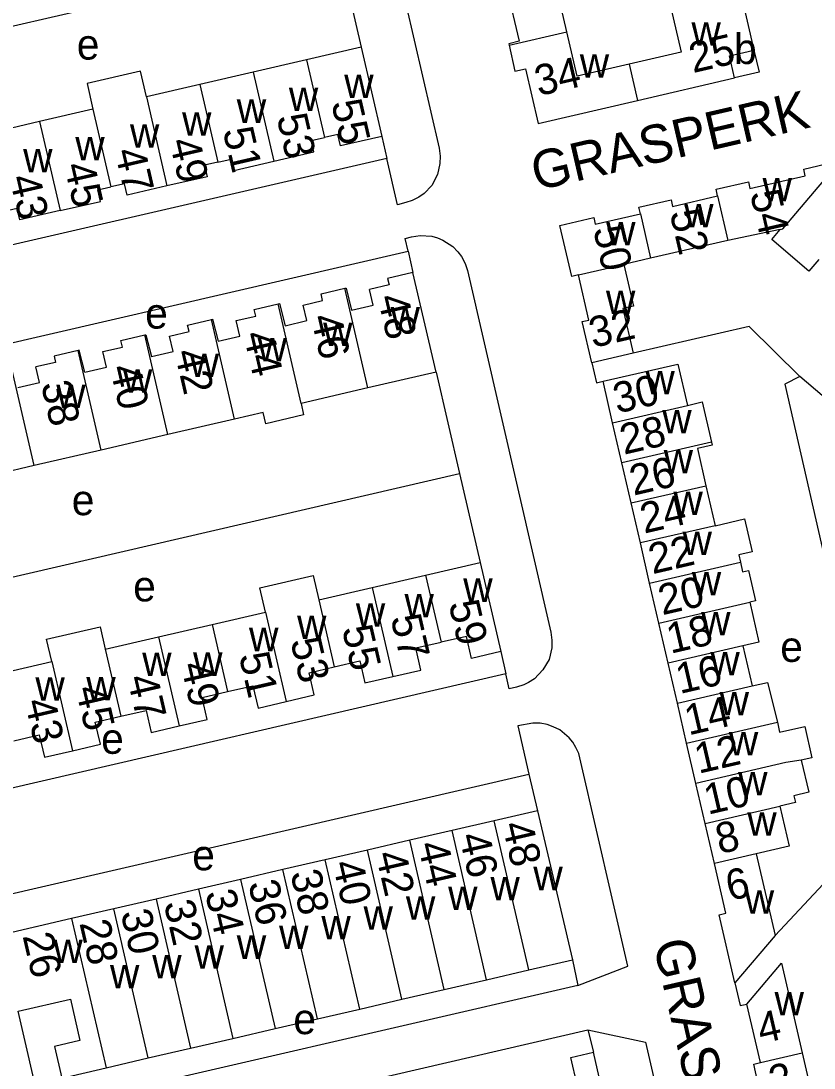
# Model space of a CAD drawing. Extents: x 155696 to 157795, y 382328 to 384028.
# Drawn here: x 156876.3 to 156980.5, y 382739.9 to 382877.4 of the extents above; entities that cross this region are included whole.
import ezdxf

# ---------------------------------------------------------------- set-up
doc = ezdxf.new("R2010")
doc.units = 0
for name, color, linetype in [('BLT_Basislijn', 7, 'Continuous'), ('BLT_Bebouwing', 7, 'Continuous'), ('BLT_Centroide', 7, 'Continuous'), ('BLT_Huisnummer', 7, 'Continuous'), ('BLT_Huisnummer_ tussenligend', 7, 'Continuous'), ('BLT_Onderverdeling_panden', 7, 'Continuous'), ('BLT_Straatnaam', 7, 'Continuous')]:
    doc.layers.add(name, color=color, linetype=linetype)

msp = doc.modelspace()

# ---------------------------------------------------------------- linework, layer by layer
at = {"layer": 'BLT_Basislijn'}
for p, q in [((156847.53, 382870.38), (156918.06, 382886.67)), ((157013.94, 382800.66), (156978.64, 382830.73)), ((156863.47, 382801.71), (156933.93, 382817.98)), ((156989.72, 382772.65), (156975.39, 382757.33))]:
    msp.add_line(p, q, dxfattribs=at)
for points in [[(156911.53, 382914.93), (156919.21, 382912.8), (156931.23, 382860.74), (156931.4, 382859.67), (156931.35, 382858.71), (156931.02, 382857.28), (156930.27, 382855.83), (156929.26, 382854.78), (156928.59, 382854.29), (156927.69, 382853.85), (156926.88, 382853.58), (156925.77, 382853.29), (156924.36, 382859.39)], [(156918.06, 382886.67), (156920.98, 382873.98)], [(156923.7, 382862.28), (156924.36, 382859.39)], [(156924.36, 382859.39), (156853.93, 382843.12), (156853.24, 382846.01)], [(156927.17, 382847.21), (156926.79, 382848.88), (156927.6, 382849.09), (156928.75, 382849.27), (156930.28, 382849.18), (156931.05, 382848.96), (156931.75, 382848.65), (156933.05, 382847.82), (156933.71, 382847.12), (156934.17, 382846.51), (156934.65, 382845.59), (156934.95, 382844.64), (156945.92, 382797.15), (156946.05, 382796.12), (156946.04, 382795.12), (156945.69, 382793.58), (156944.87, 382792.19), (156943.76, 382791.02), (156942.99, 382790.54), (156942.38, 382790.26), (156941.43, 382789.95), (156940.45, 382789.72), (156940, 382791.67)], [(156856.69, 382830.93), (156927.17, 382847.21)], [(156927.17, 382847.21), (156927.79, 382844.39)], [(156978.64, 382830.73), (156971.98, 382837.32), (156956.75, 382833.8)], [(156951.29, 382832.54), (156951.9, 382829.9), (156952.78, 382830.11)], [(156930.84, 382831.31), (156933.93, 382817.98)], [(156978.64, 382830.73), (156976.68, 382829.71), (156989.72, 382772.65)], [(156933.93, 382817.98), (156936.62, 382806.29)], [(156939.35, 382794.6), (156940, 382791.67)], [(156940, 382791.67), (156869.57, 382775.41)], [(156949.45, 382750.75), (156956.05, 382753.3), (156949.86, 382780.1), (156949.58, 382781.23), (156949.22, 382782.01), (156948.82, 382782.69), (156948.33, 382783.29), (156947.09, 382784.34), (156946.24, 382784.74), (156945.42, 382785.04), (156944.53, 382785.21), (156943.55, 382785.22), (156941.58, 382784.85), (156943.04, 382778.52)], [(156872.52, 382762.23), (156943.04, 382778.52)], [(156943.04, 382778.52), (156944.16, 382773.71)], [(156948.76, 382754.11), (156949.45, 382750.75), (156878.93, 382734.46), (156875.93, 382747.37)], [(156970.11, 382751.1), (156970.8, 382748.11), (156971.67, 382748.31)], [(156880.26, 382728.61), (156950.8, 382744.91), (156951.54, 382741.99)], [(156950.8, 382744.91), (156958.36, 382743.32), (156964.05, 382718.68), (156964.43, 382717.35), (156964.88, 382716.1), (156965.34, 382715.05), (156965.99, 382713.93), (156967.51, 382711.81), (156968.52, 382710.74), (156969.36, 382710.02), (156971.48, 382708.11), (156961.91, 382696.83), (156961.35, 382699.26)]]:
    msp.add_lwpolyline(points, dxfattribs=at)
at = {"layer": 'BLT_Bebouwing'}
for p, q in [((156948.03, 382876), (156945.63, 382886.38)), ((156920.98, 382873.98), (156913.83, 382872.33)), ((156920.98, 382873.98), (156923.7, 382862.28)), ((156969.38, 382872.87), (156972.6, 382873.61)), ((156972.6, 382873.61), (156973.27, 382870.69)), ((156913.83, 382872.33), (156906.82, 382870.71)), ((156970.06, 382869.95), (156969.38, 382872.87)), ((156906.82, 382870.71), (156899.8, 382869.08)), ((156957.29, 382867), (156970.06, 382869.95)), ((156973.27, 382870.69), (156970.06, 382869.95)), ((156899.8, 382869.08), (156892.79, 382867.46)), ((156885.77, 382865.84), (156878.76, 382864.22)), ((156878.76, 382864.22), (156871.74, 382862.6)), ((156979.15, 382857.99), (156983.03, 382858.88)), ((156972.07, 382855.43), (156979.35, 382857.11)), ((156979.35, 382857.11), (156979.15, 382857.99)), ((156967.63, 382855.33), (156971.87, 382856.3)), ((156971.87, 382856.3), (156972.07, 382855.43)), ((156961.91, 382853.08), (156967.83, 382854.45)), ((156967.83, 382854.45), (156967.63, 382855.33)), ((156957.47, 382852.98), (156961.71, 382853.96)), ((156957.68, 382852.1), (156957.47, 382852.98)), ((156961.71, 382853.96), (156961.91, 382853.08)), ((156947.12, 382850.59), (156951.55, 382851.61)), ((156951.55, 382851.61), (156951.75, 382850.73)), ((156951.75, 382850.73), (156957.68, 382852.1)), ((156948.68, 382843.87), (156947.12, 382850.59)), ((156976.05, 382850.05), (156969.18, 382848.6)), ((156969.18, 382848.6), (156959.03, 382846.26)), ((156959.03, 382846.26), (156955.5, 382845.44)), ((156955.5, 382845.44), (156956.76, 382839.99)), ((156930.84, 382831.31), (156927.79, 382844.39)), ((156949.55, 382844.07), (156948.68, 382843.87)), ((156950.92, 382838.15), (156949.55, 382844.07)), ((156956.76, 382839.99), (156955.39, 382839.67)), ((156955.39, 382839.67), (156956.75, 382833.8)), ((156950.05, 382837.95), (156950.92, 382838.15)), ((156951.29, 382832.54), (156950.05, 382837.95)), ((156956.75, 382833.8), (156951.29, 382832.54)), ((156952.78, 382830.11), (156962.6, 382832.37)), ((156962.6, 382832.37), (156963.86, 382826.93)), ((156930.84, 382831.31), (156921.89, 382829.23)), ((156954.04, 382824.66), (156952.78, 382830.11)), ((156921.89, 382829.23), (156913.1, 382827.18)), ((156904.36, 382825.15), (156895.59, 382823.11)), ((156955.25, 382819.4), (156954.04, 382824.66)), ((156895.59, 382823.11), (156886.83, 382821.06)), ((156886.83, 382821.06), (156878.06, 382819.04)), ((156878.06, 382819.04), (156869.3, 382816.99)), ((156956.47, 382814.14), (156955.25, 382819.4)), ((156966.29, 382816.4), (156967.51, 382811.14)), ((156957.68, 382808.88), (156956.47, 382814.14)), ((156958.9, 382803.61), (156957.68, 382808.88)), ((156929.47, 382804.64), (156936.62, 382806.29)), ((156936.62, 382806.29), (156939.35, 382794.6)), ((156960.11, 382798.35), (156958.9, 382803.61)), ((156915.44, 382801.4), (156922.45, 382803.02)), ((156901.41, 382798.16), (156908.43, 382799.78)), ((156894.39, 382796.54), (156901.41, 382798.16)), ((156961.33, 382793.09), (156960.11, 382798.35)), ((156887.38, 382794.91), (156894.39, 382796.54)), ((156971.15, 382795.36), (156972.37, 382790.1)), ((156873.35, 382791.67), (156880.36, 382793.29)), ((156962.55, 382787.83), (156961.33, 382793.09)), ((156963.76, 382782.57), (156962.55, 382787.83)), ((156964.98, 382777.3), (156963.76, 382782.57)), ((156966.19, 382772.05), (156964.98, 382777.3)), ((156944.16, 382773.71), (156938.49, 382772.4)), ((156944.16, 382773.71), (156948.76, 382754.11)), ((156976.01, 382774.31), (156977.23, 382769.05)), ((156938.49, 382772.4), (156932.94, 382771.11)), ((156967.41, 382766.78), (156966.19, 382772.05)), ((156932.94, 382771.11), (156927.39, 382769.82)), ((156927.39, 382769.82), (156921.83, 382768.54)), ((156977.23, 382769.05), (156972.91, 382768.05)), ((156921.83, 382768.54), (156916.28, 382767.25)), ((156972.91, 382768.05), (156975.39, 382757.33)), ((156916.28, 382767.25), (156910.73, 382765.97)), ((156910.73, 382765.97), (156905.17, 382764.68)), ((156905.17, 382764.68), (156899.62, 382763.39)), ((156899.62, 382763.39), (156894.07, 382762.11)), ((156888.51, 382760.82), (156882.96, 382759.53)), ((156894.07, 382762.11), (156888.51, 382760.82)), ((156882.96, 382759.53), (156873.61, 382757.37)), ((156975.39, 382757.33), (156970.11, 382751.1)), ((156943.02, 382752.79), (156948.76, 382754.11)), ((156937.47, 382751.5), (156943.02, 382752.79)), ((156931.91, 382750.22), (156937.47, 382751.5)), ((156926.36, 382748.94), (156931.91, 382750.22)), ((156875.93, 382747.37), (156882.8, 382748.95)), ((156882.8, 382748.95), (156884.05, 382743.52)), ((156920.81, 382747.66), (156926.36, 382748.94)), ((156915.25, 382746.37), (156920.81, 382747.66)), ((156973.45, 382740.64), (156971.67, 382748.31)), ((156909.7, 382745.09), (156915.25, 382746.37)), ((156904.15, 382743.81), (156909.7, 382745.09)), ((156884.05, 382743.52), (156880.73, 382742.75)), ((156898.59, 382742.52), (156904.15, 382743.81)), ((156880.73, 382742.75), (156881.66, 382738.6)), ((156893.04, 382741.24), (156898.59, 382742.52)), ((156948.53, 382741.3), (156951.54, 382741.99)), ((156954.78, 382727.79), (156951.54, 382741.99)), ((156887.48, 382739.96), (156893.04, 382741.24)), ((156949.38, 382737.71), (156948.53, 382741.3)), ((156972.57, 382740.44), (156973.45, 382740.64)), ((156973.66, 382735.59), (156972.57, 382740.44)), ((156881.66, 382738.6), (156887.48, 382739.96))]:
    msp.add_line(p, q, dxfattribs=at)
for points in [[(156938.03, 382884.62), (156938.79, 382881.33), (156940.16, 382881.65), (156941.75, 382874.77), (156940.38, 382874.45), (156940.43, 382874.25)], [(156970.83, 382881.27), (156972.6, 382873.61)], [(156961.67, 382879.15), (156963.02, 382873.32), (156956.2, 382871.74)], [(156956.2, 382871.74), (156949.38, 382870.17), (156948.03, 382876)], [(156940.43, 382874.25), (156941.21, 382870.85), (156942.58, 382871.16), (156944.24, 382863.98), (156957.29, 382867)], [(156892.79, 382867.46), (156892, 382870.84), (156884.99, 382869.21), (156885.77, 382865.84)], [(156909.52, 382859), (156914.79, 382860.23), (156914.44, 382861.73), (156916.19, 382862.13)], [(156923.7, 382862.28), (156918.27, 382861.04), (156917.93, 382862.54), (156916.19, 382862.13)], [(156902.16, 382858.88), (156900.41, 382858.48), (156900.76, 382856.98), (156895.49, 382855.76)], [(156902.16, 382858.88), (156903.91, 382859.28), (156904.26, 382857.78), (156909.52, 382859)], [(156895.49, 382855.76), (156890.24, 382854.55), (156889.89, 382856.05), (156888.13, 382855.64)], [(156881.46, 382852.52), (156886.75, 382853.74), (156886.4, 382855.24), (156888.13, 382855.64)], [(156881.46, 382852.52), (156876.16, 382851.31), (156875.82, 382852.81), (156874.1, 382852.41)], [(156981.11, 382846.11), (156979.82, 382844.59), (156974.94, 382848.74), (156976.05, 382850.05)], [(156927.79, 382844.39), (156924.46, 382843.62), (156924.66, 382842.76), (156922.1, 382842.16)], [(156915.93, 382840.72), (156915.73, 382841.58), (156918.87, 382842.32)], [(156918.87, 382842.32), (156919.05, 382842.36), (156919.74, 382839.45)], [(156919.74, 382839.45), (156922.58, 382840.12), (156922.1, 382842.16)], [(156911, 382837.41), (156913.85, 382838.08), (156913.37, 382840.12), (156915.93, 382840.72)], [(156904.6, 382838.08), (156907.16, 382838.68), (156906.96, 382839.53), (156910.11, 382840.27)], [(156910.11, 382840.27), (156910.27, 382840.31), (156911, 382837.41)], [(156895.82, 382836.05), (156898.39, 382836.64), (156898.19, 382837.5), (156901.34, 382838.23)], [(156901.34, 382838.23), (156901.49, 382838.27), (156902.23, 382835.37)], [(156902.23, 382835.37), (156905.08, 382836.03), (156904.6, 382838.08)], [(156887.08, 382834.01), (156889.64, 382834.61), (156889.44, 382835.47), (156892.57, 382836.2)], [(156892.57, 382836.2), (156892.73, 382836.23), (156893.45, 382833.35)], [(156893.45, 382833.35), (156896.3, 382834.01), (156895.82, 382836.05)], [(156883.81, 382834.16), (156880.65, 382833.43), (156880.85, 382832.58), (156878.28, 382831.99)], [(156884.71, 382831.3), (156883.95, 382834.19), (156883.81, 382834.15)], [(156884.71, 382831.3), (156887.55, 382831.97), (156887.08, 382834.01)], [(156875.9, 382829.3), (156878.75, 382829.95), (156878.28, 382831.99)], [(156913.1, 382827.18), (156913.44, 382825.7), (156908.46, 382824.54), (156908.11, 382826.02), (156904.36, 382825.15)], [(156963.86, 382826.93), (156965.82, 382827.39), (156967.03, 382822.12)], [(156967.03, 382822.12), (156967.12, 382821.74), (156965.17, 382821.29), (156966.29, 382816.4)], [(156967.51, 382811.14), (156971.38, 382812.04), (156972.38, 382807.72), (156970.6, 382807.31), (156970.82, 382806.37)], [(156970.82, 382806.37), (156971.11, 382805.08), (156971.89, 382805.26), (156972.81, 382801.29), (156972.05, 382801.11)], [(156908.43, 382799.78), (156907.69, 382803), (156914.7, 382804.62), (156915.44, 382801.4)], [(156922.45, 382803.02), (156929.47, 382804.64)], [(156972.05, 382801.11), (156973.25, 382795.85), (156971.15, 382795.36)], [(156880.36, 382793.29), (156879.67, 382796.25), (156886.7, 382797.88), (156887.38, 382794.91)], [(156939.35, 382794.6), (156935.51, 382793.68), (156934.83, 382796.61), (156931.5, 382795.84)], [(156925.15, 382791.32), (156928.86, 382792.18), (156928.19, 382795.08), (156931.5, 382795.84)], [(156911.13, 382788.06), (156914.82, 382788.93), (156914.15, 382791.83), (156917.47, 382792.6)], [(156917.47, 382792.6), (156920.83, 382793.38), (156921.5, 382790.49), (156925.15, 382791.32)], [(156903.44, 382789.36), (156906.78, 382790.13), (156907.46, 382787.18), (156911.13, 382788.06)], [(156972.37, 382790.1), (156974.37, 382790.56), (156975.68, 382785.32)], [(156897.09, 382784.84), (156900.77, 382785.69), (156900.1, 382788.59), (156903.44, 382789.36)], [(156883.07, 382781.59), (156886.75, 382782.45), (156886.07, 382785.36), (156889.41, 382786.13)], [(156889.41, 382786.13), (156892.74, 382786.89), (156893.41, 382783.99), (156897.09, 382784.84)], [(156975.68, 382785.32), (156975.97, 382784.02), (156979.27, 382784.77), (156980.21, 382780.67), (156978.8, 382780.35)], [(156875.38, 382782.89), (156878.71, 382783.66), (156879.38, 382780.73), (156883.07, 382781.59)], [(156978.8, 382780.35), (156979.8, 382776.14), (156977.84, 382775.68), (156978.05, 382774.78), (156976.01, 382774.31)], [(156970.11, 382751.1), (156968.04, 382760.03), (156968.92, 382760.24), (156967.41, 382766.78)], [(156971.67, 382748.31), (156976.23, 382753.69), (156978.95, 382741.91)], [(156978.95, 382741.91), (156980, 382737.37), (156981.41, 382736.18), (156981.41, 382736.18)]]:
    msp.add_lwpolyline(points, dxfattribs=at)
at = {"layer": 'BLT_Onderverdeling_panden'}
for p, q in [((156940.43, 382874.25), (156948.03, 382876)), ((156913.83, 382872.33), (156916.19, 382862.13)), ((156956.2, 382871.74), (156957.29, 382867)), ((156906.82, 382870.71), (156909.52, 382859)), ((156899.8, 382869.08), (156902.16, 382858.88)), ((156892.79, 382867.46), (156895.49, 382855.76)), ((156885.77, 382865.84), (156888.13, 382855.64)), ((156878.76, 382864.22), (156881.46, 382852.52)), ((156967.83, 382854.45), (156969.18, 382848.6)), ((156957.68, 382852.1), (156959.03, 382846.26)), ((156949.55, 382844.07), (156955.5, 382845.44)), ((156921.89, 382829.23), (156918.87, 382842.32)), ((156913.1, 382827.18), (156910.11, 382840.27)), ((156904.36, 382825.15), (156901.34, 382838.23)), ((156895.59, 382823.11), (156892.57, 382836.2)), ((156886.83, 382821.06), (156883.81, 382834.16)), ((156878.06, 382819.04), (156875.04, 382832.12)), ((156954.04, 382824.66), (156963.86, 382826.93)), ((156967.03, 382822.12), (156955.25, 382819.4)), ((156956.47, 382814.14), (156966.29, 382816.4)), ((156967.51, 382811.14), (156957.68, 382808.88)), ((156958.9, 382803.61), (156970.82, 382806.37)), ((156929.47, 382804.64), (156931.5, 382795.84)), ((156922.45, 382803.02), (156925.15, 382791.32)), ((156915.44, 382801.4), (156917.47, 382792.6)), ((156960.11, 382798.35), (156972.05, 382801.11)), ((156908.43, 382799.78), (156911.13, 382788.06)), ((156901.41, 382798.16), (156903.44, 382789.36)), ((156894.39, 382796.54), (156897.09, 382784.84)), ((156971.15, 382795.36), (156961.33, 382793.09)), ((156887.38, 382794.91), (156889.41, 382786.13)), ((156880.36, 382793.29), (156883.07, 382781.59)), ((156962.55, 382787.83), (156972.37, 382790.1)), ((156963.76, 382782.57), (156975.68, 382785.32)), ((156966.19, 382772.05), (156976.01, 382774.31)), ((156943.02, 382752.79), (156938.49, 382772.4)), ((156937.47, 382751.5), (156932.94, 382771.11)), ((156931.91, 382750.22), (156927.39, 382769.82)), ((156926.36, 382748.94), (156921.83, 382768.54)), ((156972.91, 382768.05), (156967.41, 382766.78)), ((156920.81, 382747.66), (156916.28, 382767.25)), ((156915.25, 382746.37), (156910.73, 382765.97)), ((156905.17, 382764.68), (156909.7, 382745.09)), ((156899.62, 382763.39), (156904.15, 382743.81)), ((156893.04, 382741.24), (156888.51, 382760.82)), ((156894.07, 382762.11), (156898.59, 382742.52)), ((156882.96, 382759.53), (156887.48, 382739.96)), ((156973.45, 382740.64), (156978.95, 382741.91))]:
    msp.add_line(p, q, dxfattribs=at)
for points in [[(156976.05, 382850.05), (156976.39, 382850.12), (156983.49, 382858.49)], [(156978.8, 382780.35), (156976.8, 382780.04), (156964.98, 382777.3)]]:
    msp.add_lwpolyline(points, dxfattribs=at)

# ---------------------------------------------------------------- texts
at = {"layer": 'BLT_Centroide'}
for s, p in [('w', (156964.39, 382874.2)), ('e', (156883.64, 382872.36)), ('b', (156969.99, 382871.78)), ('w', (156949.72, 382870)), ('w', (156918.77, 382867.31)), ('w', (156911.5, 382865.62)), ('w', (156904.66, 382864.05)), ('w', (156897.47, 382862.38)), ('w', (156890.62, 382860.8)), ('w', (156883.44, 382859.14)), ('w', (156876.59, 382857.56)), ('w', (156973.73, 382853.75)), ('w', (156963.43, 382850.34)), ('w', (156953.18, 382847.97)), ('w', (156953.16, 382838.94)), ('e', (156892.63, 382837.03)), ('w', (156924.86, 382836.81)), ('w', (156916, 382834.75)), ('w', (156907.39, 382832.73)), ('w', (156898.47, 382830.67)), ('w', (156889.7, 382828.62)), ('w', (156958.34, 382828.41)), ('w', (156880.94, 382826.61)), ('w', (156960.56, 382823.28)), ('w', (156960.74, 382818.03)), ('e', (156882.98, 382812.52)), ('w', (156962.02, 382812.53)), ('w', (156963.22, 382807.28)), ('w', (156964.44, 382802)), ('e', (156891.05, 382801.2)), ('w', (156934.41, 382801.14)), ('w', (156926.69, 382799.12)), ('w', (156920.3, 382797.89)), ('w', (156912.58, 382796.27)), ('w', (156965.66, 382796.75)), ('w', (156906.27, 382794.66)), ('e', (156976.06, 382793.25)), ('w', (156892.23, 382791.41)), ('w', (156898.92, 382791.42)), ('w', (156966.88, 382791.5)), ('w', (156878.2, 382788.16)), ('w', (156884.89, 382788.19)), ('w', (156968.09, 382786.22)), ('e', (156886.84, 382781.18)), ('w', (156969.3, 382780.97)), ('w', (156970.52, 382775.72)), ('w', (156971.73, 382770.44)), ('e', (156898.81, 382765.88)), ('w', (156943.62, 382763.27)), ('w', (156937.98, 382761.95)), ('w', (156932.42, 382760.67)), ('w', (156926.88, 382759.39)), ('w', (156971.39, 382760.17)), ('w', (156921.31, 382758.09)), ('w', (156915.77, 382756.81)), ('w', (156910.22, 382755.53)), ('w', (156880.55, 382753.7)), ('w', (156904.66, 382754.25)), ('w', (156899.11, 382752.97)), ('w', (156893.55, 382751.69)), ('w', (156888, 382750.38)), ('w', (156975.31, 382746.83)), ('e', (156912.09, 382744.36))]:
    msp.add_text(s, height=4, dxfattribs=at).set_placement(p)
at = {"layer": 'BLT_Huisnummer'}
for s, rotation, p in [('25', 13.0065, (156964.59, 382870.58)), ('34', 13.0065, (156944.32, 382867.55)), ('55', 283.0079, (156917.06, 382866.69)), ('51', 283.0079, (156902.8, 382863.06)), ('47', 283.0079, (156888.61, 382860.32)), ('45', 283.0079, (156881.96, 382858.44)), ('54', 283.0032, (156972.07, 382854.82)), ('50', 283.0071, (156951.46, 382850.11)), ('48', 283.0045, (156923.14, 382841.13)), ('32', 13.0007, (156951.46, 382834.48)), ('44', 283.0045, (156905.51, 382836.28)), ('30', 13.0007, (156954.62, 382825.86)), ('38', 283.0045, (156878.92, 382829.74)), ('26', 13.0007, (156956.78, 382815.08)), ('22', 13.0007, (156959.27, 382804.76)), ('59', 283.0079, (156932.47, 382800.93)), ('18', 13.0007, (156961.64, 382794.31)), ('55', 283.0079, (156918.46, 382797.63)), ('51', 283.0079, (156904.92, 382794.09)), ('49', 283.0079, (156897.29, 382792.84)), ('45', 283.0079, (156883.47, 382789.73)), ('14', 13.0007, (156964.01, 382783.59)), ('10', 13.0007, (156966.55, 382773.17)), ('48', 283.0077, (156939.51, 382771.87)), ('44', 283.0077, (156928.42, 382769.27)), ('40', 283.0077, (156917.22, 382766.78)), ('6', 13.0007, (156969.42, 382761.84)), ('38', 283.0077, (156911.68, 382765.52)), ('34', 283.0077, (156900.48, 382762.93)), ('30', 283.0077, (156889.39, 382760.32)), ('26', 283.0077, (156876.5, 382757.27)), ('4', 13.0007, (156973.55, 382743.08)), ('2', 13.0007, (156975.08, 382736.19))]:
    msp.add_text(s, height=4, rotation=rotation, dxfattribs=at).set_placement(p)
at = {"layer": 'BLT_Huisnummer_ tussenligend'}
for s, rotation, p in [('53', 283.0079, (156909.88, 382864.83)), ('49', 283.0079, (156895.79, 382861.64)), ('43', 283.0079, (156874.78, 382856.84)), ('52', 283.0032, (156961.52, 382852.27)), ('46', 283.0045, (156914.37, 382838.52)), ('42', 283.0045, (156896.46, 382833.93)), ('40', 283.0045, (156887.97, 382831.89)), ('28', 13.0007, (156955.51, 382820.45)), ('24', 13.0007, (156958.17, 382810.09)), ('20', 13.0007, (156960.55, 382799.37)), ('57', 283.0079, (156924.85, 382799.06)), ('53', 283.0079, (156911.69, 382796.03)), ('16', 13.0007, (156962.86, 382789.03)), ('47', 283.0079, (156890.24, 382791.15)), ('43', 283.0079, (156876.79, 382788.03)), ('12', 13.0007, (156965.32, 382778.55)), ('8', 13.0007, (156968.08, 382768)), ('46', 283.0077, (156933.85, 382770.4)), ('42', 283.0077, (156922.88, 382768.01)), ('36', 283.0077, (156906.14, 382764.17)), ('32', 283.0077, (156895.05, 382761.55)), ('28', 283.0077, (156883.97, 382758.96))]:
    msp.add_text(s, height=4, rotation=rotation, dxfattribs=at).set_placement(p)
at = {"layer": 'BLT_Straatnaam'}
for s, rotation, p in [('GRASPERK', 13.006, (156944.01, 382855.13)), ('GRASMAT', 283.007, (156959.36, 382756.33))]:
    msp.add_text(s, height=5, rotation=rotation, dxfattribs=at).set_placement(p)

doc.saveas('drawing.dxf')
